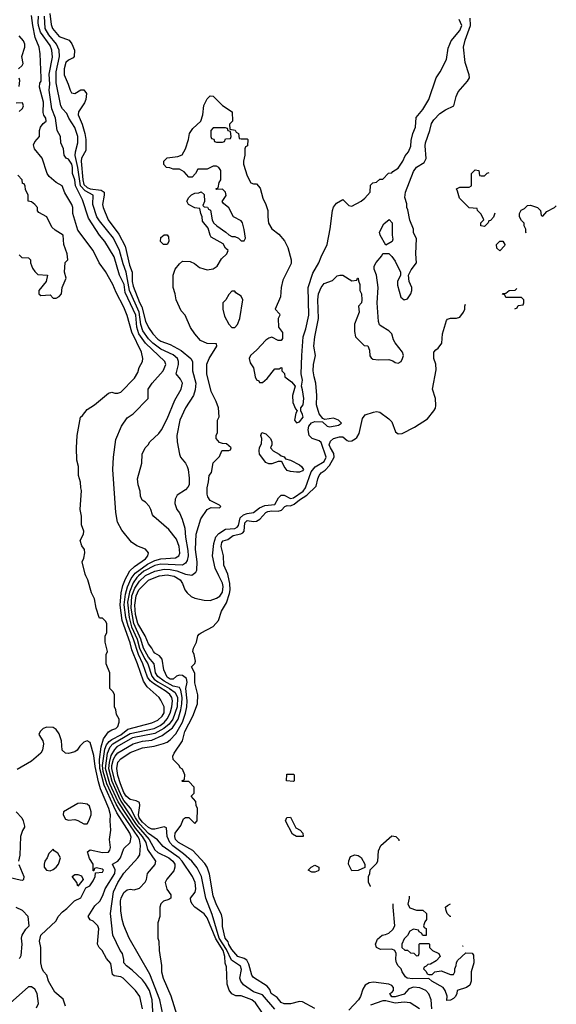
# Model space of a CAD drawing. Header units: inches. Extents: x 1793389 to 1900389, y 320802 to 470796.
# Tile 589 of 656: x 1890993 to 1894477, y 387220 to 393608. Entities that reach past the tile are written whole.
import ezdxf

# ---------------------------------------------------------------- set-up
doc = ezdxf.new("R2010")
doc.units = ezdxf.units.IN
doc.header["$MEASUREMENT"] = 0
doc.layers.add('B8398', color=7, linetype='Continuous')
doc.layers.add('B8399', color=7, linetype='Continuous')

msp = doc.modelspace()

# ---------------------------------------------------------------- linework, layer by layer
at = {"layer": 'B8398', "color": 2}
for points, elevation in [([(1891789.4, 387190), (1891772.7, 387270), (1891745.2, 387310), (1891665.2, 387390), (1891650, 387398.4), (1891605.1, 387405.1), (1891594.5, 387414.5), (1891584.5, 387484.5), (1891556.5, 387516.5), (1891529.2, 387570), (1891509, 387590), (1891499, 387610), (1891506, 387710), (1891501.2, 387730), (1891470, 387759), (1891450, 387768), (1891438, 387790), (1891481, 387859), (1891512.3, 387890), (1891532.9, 387927.1), (1891547.6, 387970), (1891611.5, 388068.5), (1891612.1, 388092.1), (1891596, 388130), (1891630.8, 388149.2), (1891648, 388170), (1891669.7, 388230.3), (1891709.6, 388270.4), (1891716.1, 388303.9), (1891707.8, 388330), (1891623.2, 388463.2), (1891603.3, 388503.3), (1891541.7, 388641.7), (1891512.3, 388750), (1891511.6, 388808.4), (1891520.7, 388890), (1891537, 388943), (1891570, 388987.3), (1891590, 389001), (1891618, 389010), (1891630, 389022), (1891638, 389050), (1891638, 389070), (1891620.4, 389100.4), (1891618, 389130), (1891608, 389150), (1891608, 389230), (1891598, 389250), (1891578, 389270), (1891578, 389370), (1891555.3, 389430), (1891555.3, 389490), (1891562, 389510), (1891548, 389570), (1891548, 389610), (1891558, 389630), (1891558, 389690), (1891550, 389706), (1891530, 389726), (1891510, 389726), (1891508, 389730), (1891489, 389790), (1891479, 389850), (1891459, 389890), (1891434.8, 389974.8), (1891422.8, 390000)], 218), ([(1891866.6, 387030), (1891853.7, 387250), (1891834.7, 387310), (1891810, 387354), (1891790, 387378.4), (1891722.3, 387442.3), (1891685.2, 387470), (1891670, 387489), (1891669.5, 387510.5), (1891659.6, 387550), (1891644.2, 387570), (1891597.6, 387670), (1891581.3, 387810), (1891601, 387950), (1891630, 388010.5), (1891669.7, 388070.3), (1891760.9, 388170), (1891771.8, 388190), (1891777.2, 388250), (1891769.8, 388290), (1891760.7, 388310), (1891641, 388481), (1891619.6, 388519.6), (1891559.2, 388650), (1891535.4, 388730), (1891531.3, 388770), (1891545.4, 388874.6), (1891556.7, 388903.3), (1891573.7, 388926.3), (1891590, 388938.9), (1891650, 388967.9), (1891695.3, 389004.7), (1891850, 389046.7), (1891890, 389064), (1891918.3, 389090), (1891930, 389112), (1891931.2, 389151.2), (1891910, 389193.2), (1891898, 389210), (1891819.7, 389279.7), (1891795.7, 389315.7), (1891757.2, 389430), (1891720.4, 389520.4), (1891710, 389565.2), (1891657.7, 389710), (1891644.8, 389810), (1891652.3, 389890), (1891662.2, 389937.8), (1891679.4, 389980.6), (1891690, 390000)], 214), ([(1891924.9, 387144.9), (1891903.5, 387250), (1891836.8, 387416.8), (1891702.9, 387650), (1891669.3, 387730.7), (1891658, 387770), (1891650, 387826), (1891648.2, 387891.8), (1891652.3, 387910), (1891670, 387946), (1891690, 387964), (1891710, 387967.3), (1891736.5, 387963.5), (1891770, 387974.8), (1891807.2, 388012.8), (1891815.1, 388030), (1891822.7, 388070), (1891871.7, 388128.3), (1891877, 388150), (1891824.4, 388224.4), (1891813, 388270), (1891791.2, 388310), (1891744.1, 388364.1), (1891633.1, 388533.1), (1891577.8, 388650), (1891549, 388750), (1891563.6, 388850), (1891581.1, 388890), (1891598.2, 388910), (1891710, 388977.1), (1891866, 389010), (1891905.1, 389030), (1891930.9, 389049.1), (1891950, 389071.8), (1891970.5, 389109.5), (1891981.6, 389150), (1891984.7, 389190), (1891979.7, 389210), (1891968, 389230), (1891944.2, 389250), (1891860.7, 389300.7), (1891839.8, 389319.8), (1891823.6, 389343.6), (1891792.1, 389430), (1891763.9, 389490), (1891732.7, 389590), (1891696.6, 389676.6), (1891681.7, 389730), (1891672.1, 389812.1), (1891679.4, 389880.6), (1891691.8, 389928.2), (1891716.7, 389983.3), (1891728.8, 390000)], 210), ([(1891764.3, 390000), (1891752.7, 389990), (1891730, 389954.6), (1891705.2, 389894.8), (1891693.6, 389830), (1891703.2, 389730), (1891719.7, 389670), (1891754.8, 389590), (1891771.1, 389530), (1891803, 389463), (1891823.7, 389430), (1891849.9, 389350), (1891866.2, 389330), (1891890, 389311.4), (1891965.3, 389270), (1892002.4, 389242.4), (1892018.3, 389210), (1892014.3, 389150), (1891986.2, 389070), (1891962.6, 389037.4), (1891929.7, 389010), (1891870, 388976.3), (1891725.1, 388950), (1891624.4, 388890), (1891607.6, 388872.4), (1891585.2, 388834.8), (1891573.1, 388790), (1891569.4, 388750), (1891590, 388668.4), (1891633.3, 388570), (1891650, 388538.2), (1891750, 388386.8), (1891833.3, 388290), (1891870, 388223.5), (1891890, 388204.7), (1891962, 388170), (1891987.3, 388150), (1891999.6, 388130), (1892000.7, 388110), (1891993.6, 388086.4), (1891947.5, 388032.5), (1891938, 388010), (1891947.8, 387967.8), (1891973.2, 387930), (1891974, 387910), (1891960.2, 387899.8), (1891926, 387890), (1891908.4, 387871.6), (1891902, 387850), (1891902, 387790), (1891889, 387750), (1891888.7, 387650), (1891895.3, 387630), (1891899, 387570), (1891912.9, 387472.9), (1891913.2, 387430), (1891923.7, 387390), (1891974.8, 387274.8), (1892013.2, 387150)], 206), ([(1892566, 387170), (1892524, 387230), (1892499, 387250), (1892430, 387275.1), (1892395.3, 387275.3), (1892370, 387288), (1892352.9, 387312.9), (1892339, 387350), (1892335.5, 387464.5), (1892327.9, 387487.9), (1892325, 387530), (1892313.4, 387570), (1892265.8, 387645.8), (1892210, 387780.7), (1892190, 387807.6), (1892129.4, 387850), (1892112.3, 387870), (1892104.5, 387890), (1892102.7, 387910), (1892132.7, 387947.3), (1892137.4, 387970), (1892132.4, 388010), (1892114.3, 388050), (1892047.2, 388150), (1892028.4, 388170), (1891924.1, 388244.1), (1891886.8, 388286.8), (1891830, 388327.5), (1891770, 388390.7), (1891744.3, 388430), (1891712.9, 388492.9), (1891670, 388542), (1891653.5, 388570), (1891609.9, 388670), (1891591.2, 388750), (1891591.3, 388770), (1891602, 388810), (1891611.7, 388830), (1891630, 388851.3), (1891730, 388910.2), (1891790, 388927.3), (1891850, 388935), (1891916.8, 388963.2), (1891985.1, 389014.9), (1892020.7, 389070), (1892039.4, 389130), (1892046.4, 389170), (1892047.1, 389210), (1892038.7, 389258.7), (1892030, 389276.2), (1891990, 389283.2), (1891930, 389315.7), (1891890, 389347.6), (1891875.3, 389370), (1891866, 389430), (1891830, 389472.4), (1891796.5, 389530), (1891778.4, 389590), (1891733.4, 389690), (1891715.6, 389790), (1891721, 389870), (1891739.8, 389920.2), (1891770, 389965.5), (1891807.6, 390000)], 202), ([(1892650, 387187.8), (1892570, 387281.1), (1892510, 387302.2), (1892446.7, 387346.7), (1892427.6, 387370), (1892421.6, 387390), (1892433.6, 387446.4), (1892427.2, 387467.2), (1892367, 387507), (1892335, 387575), (1892288.7, 387650), (1892243.4, 387803.4), (1892201.1, 387910), (1892173.7, 388050), (1892145.7, 388105.7), (1892109.6, 388150), (1892056.6, 388196.6), (1891987.9, 388247.9), (1891968.3, 388270), (1891951, 388310), (1891945.6, 388365.6), (1891930, 388372.3), (1891870, 388357.6), (1891850, 388357.4), (1891830, 388366.4), (1891790, 388401.2), (1891769.2, 388430), (1891763.2, 388450), (1891772.8, 388510), (1891769.6, 388529.6), (1891750, 388539.6), (1891710, 388548.3), (1891685.1, 388570), (1891670, 388594), (1891647.2, 388650), (1891630, 388704), (1891624.2, 388750), (1891630, 388790.4), (1891650, 388812.4), (1891710, 388853.1), (1891790, 388884.2), (1891865.6, 388894.4), (1891927.2, 388912.8), (1891950, 388921.6), (1891970, 388937.1), (1892005.7, 388974.3), (1892048.9, 389050), (1892069.8, 389110), (1892077.2, 389150), (1892079.8, 389190), (1892072.3, 389270), (1892080.7, 389310), (1892075, 389335), (1892050, 389354.5), (1892030, 389356.4), (1892011.3, 389348.7), (1891990, 389329.6), (1891970, 389328.7), (1891950, 389342.4), (1891929.6, 389390), (1891918.4, 389458.4), (1891901.5, 389481.5), (1891870, 389499.3), (1891862, 389510), (1891851.7, 389531.7), (1891830, 389559), (1891807.2, 389610), (1891759.4, 389690), (1891743.9, 389750), (1891741.4, 389810), (1891748.3, 389870), (1891767, 389910), (1891830, 389971.3), (1891898.9, 390000)], 198), ([(1891981.7, 390000), (1891996.8, 389996.8), (1892034.3, 389974.3), (1892050.3, 389950), (1892065.3, 389910), (1892079.5, 389890), (1892105.7, 389865.7), (1892130, 389854.3), (1892190, 389841.5), (1892230, 389839.6), (1892270, 389854.6), (1892291.5, 389868.5), (1892310, 389894.8), (1892314.7, 389930), (1892310, 389953.2), (1892286.6, 390000)], 198), ([(1892910, 387193.2), (1892830, 387236), (1892810, 387239.3), (1892750, 387224), (1892710, 387222.7), (1892690, 387233.2), (1892664.4, 387264.4), (1892626, 387290), (1892615.8, 387315.8), (1892598.7, 387338.7), (1892510, 387394), (1892500.9, 387410), (1892480.8, 387480.8), (1892466.9, 387506.9), (1892450, 387518.4), (1892409.5, 387530), (1892370, 387575.1), (1892350, 387609.4), (1892345.9, 387625.9), (1892326.3, 387650), (1892310, 387726), (1892309.6, 387770), (1892302.7, 387802.7), (1892270, 387865.2), (1892250, 387924), (1892225.7, 388065.7), (1892209.8, 388109.8), (1892194.2, 388134.2), (1892117.7, 388217.7), (1892023.6, 388270), (1892005.4, 388290), (1892000.5, 388310), (1892002.4, 388330), (1892039.1, 388380.9), (1892056.4, 388423.6), (1892070, 388432), (1892091.6, 388431.6), (1892130, 388394), (1892146, 388410), (1892148, 388490), (1892138, 388510), (1892136.4, 388536.4), (1892106, 388570), (1892126, 388590), (1892126, 388630), (1892090, 388666), (1892050, 388666), (1892046, 388670), (1892062, 388678), (1892066, 388710), (1892050, 388746), (1892035.3, 388755.3), (1892028, 388770), (1891988.7, 388808.7), (1891988, 388830), (1891996, 388850), (1892049.7, 388930), (1892064, 388990), (1892117.6, 389090), (1892147, 389170), (1892149.1, 389229.1), (1892130, 389306), (1892129.3, 389369.3), (1892108.7, 389410), (1892129.1, 389430.9), (1892134, 389446), (1892126, 389490), (1892116, 389510), (1892120.9, 389530), (1892140.9, 389570), (1892149.4, 389610.6), (1892158.6, 389621.4), (1892170, 389631), (1892250, 389671), (1892284, 389710), (1892304, 389770), (1892335.1, 389824.9), (1892355.6, 389884.4), (1892359.7, 389910), (1892358, 389950), (1892346.7, 390000)], 194), ([(1891290, 387209.2), (1891274.5, 387254.5), (1891220.1, 387300.1), (1891179.3, 387370), (1891168.7, 387410), (1891148.7, 387430), (1891138, 387450), (1891129.3, 387489.3), (1891129.5, 387589.5), (1891120.9, 387630), (1891129.4, 387670), (1891230, 387761), (1891242.7, 387790), (1891270, 387821), (1891299.1, 387840.9), (1891349.2, 387890.8), (1891390, 387911), (1891423.2, 387976.8), (1891448, 387990), (1891470, 388022), (1891482, 388050), (1891486, 388074), (1891530, 388078), (1891537.2, 388090), (1891530, 388097.2), (1891490, 388106), (1891478, 388102), (1891474, 388086), (1891470, 388086), (1891469, 388130), (1891447, 388167), (1891433.2, 388210), (1891450, 388222), (1891530, 388204.9), (1891570, 388207.7), (1891579.1, 388220.9), (1891582.5, 388237.5), (1891575.6, 388290), (1891583.7, 388350), (1891579.3, 388410), (1891581.6, 388450), (1891572.2, 388490), (1891518.4, 388618.4), (1891504.1, 388664.1), (1891483.6, 388763.6), (1891474.9, 388834.9), (1891450, 388918), (1891430, 388928.7), (1891410, 388922), (1891384, 388896), (1891366, 388870), (1891350, 388857.2), (1891310, 388846.6), (1891289.6, 388849.6), (1891269.2, 388870), (1891263.7, 388930), (1891250, 388975.3), (1891230, 389004), (1891210, 389016), (1891170, 389019.3), (1891144.7, 389010), (1891124.7, 388990), (1891118, 388970), (1891142.8, 388930), (1891146.8, 388910), (1891140.7, 388870), (1891130.4, 388849.6), (1891070, 388797.2), (1890976.8, 388743.2)], 222), ([(1890970.7, 388470), (1891006, 388430), (1891016, 388410), (1891023.6, 388376.4), (1891024.7, 388370), (1891010, 388348), (1890998, 388310), (1890993, 388187), (1890985.5, 388150)], 222), ([(1893270.9, 387985.1), (1893270, 387986), (1893258, 388010), (1893258, 388050), (1893266, 388070), (1893267.3, 388092.7), (1893310, 388134), (1893318, 388150), (1893323.1, 388216.9), (1893338, 388250), (1893410, 388314), (1893434, 388310), (1893454, 388290), (1893454, 388281.9)], 190), ([(1890988, 388128), (1891018.8, 388050), (1891018, 388030), (1891010, 388024), (1890994.8, 388025.2), (1890930, 388041.3)], 222), ([(1893522, 387921.3), (1893522, 387910), (1893512, 387870), (1893525.4, 387845.4), (1893570, 387832)], 190), ([(1890990, 387518), (1890996.5, 387523.5), (1891003.1, 387536.9), (1891009, 387610), (1891004, 387650), (1891008.7, 387670), (1891033.2, 387706.8), (1891055.3, 387730), (1891048, 387790), (1891010, 387828), (1890970, 387848)], 226), ([(1893570, 387832), (1893610, 387832), (1893634, 387810), (1893634, 387770), (1893623.6, 387756.4), (1893614, 387730), (1893618, 387718), (1893631.6, 387711.6), (1893632.7, 387667.3), (1893610, 387666), (1893602, 387682), (1893586, 387690), (1893582, 387702), (1893550, 387708), (1893525.4, 387694.6), (1893510, 387666), (1893490, 387646), (1893474, 387610), (1893474, 387590), (1893492.7, 387572.7), (1893511.6, 387571.6), (1893530, 387554), (1893552.7, 387552.7), (1893570, 387534), (1893582, 387538), (1893586, 387550), (1893586, 387610), (1893590, 387614), (1893650, 387614), (1893654, 387610), (1893654, 387590), (1893674, 387570), (1893714, 387550), (1893722, 387530), (1893696.9, 387503.1), (1893659.6, 387480.4), (1893642, 387478), (1893632.7, 387467.3), (1893618, 387462), (1893614, 387450), (1893632.7, 387432.7), (1893638, 387418), (1893650, 387414), (1893670, 387414), (1893688.4, 387431.6), (1893730, 387438), (1893790, 387414), (1893810, 387414), (1893818, 387430), (1893818, 387450), (1893827.3, 387472.7), (1893828, 387490), (1893836.4, 387503.6), (1893890, 387554), (1893931.6, 387551.6), (1893939.6, 387539.6), (1893942, 387490), (1893924.7, 387430), (1893924.7, 387370), (1893915.3, 387344.7), (1893894, 387330), (1893834, 387310), (1893832, 387290), (1893822, 387270), (1893810, 387258), (1893790, 387248), (1893766, 387246), (1893767.3, 387272.7), (1893755.3, 387310), (1893742, 387330), (1893668, 387370), (1893650, 387388), (1893545.8, 387385.8), (1893509.6, 387389.6), (1893498, 387398), (1893475.3, 387430), (1893468.7, 387450), (1893449.4, 387469.4), (1893439, 387490), (1893434, 387510), (1893438, 387550), (1893428.4, 387568.4), (1893410, 387578), (1893336.4, 387576.4), (1893308.7, 387590), (1893302, 387610), (1893316.4, 387643.6), (1893346, 387670), (1893367.3, 387672.7), (1893390, 387682), (1893414.6, 387705.4), (1893428, 387730), (1893418, 387850), (1893418, 387872.5)], 190), ([(1893791.5, 387789.8), (1893788, 387790), (1893769.1, 387809.1), (1893762, 387830), (1893758, 387850), (1893770, 387862), (1893790, 387872)], 190), ([(1893870, 387598), (1893868.5, 387598.4)], 190), ([(1893872.1, 387598.8), (1893870, 387598)], 190), ([(1893668.4, 387190), (1893664.2, 387250), (1893650, 387289.2), (1893630, 387309.4), (1893590, 387327.8), (1893550, 387330.9), (1893519.9, 387320.1), (1893490, 387286), (1893430, 387269.8), (1893410, 387269.8), (1893395.3, 387290), (1893410, 387296.3), (1893420.7, 387310), (1893420.5, 387330), (1893410, 387341.6), (1893390, 387351.2), (1893290, 387363.6), (1893261.1, 387358.9), (1893235.6, 387344.4), (1893220.6, 387319.4), (1893206, 387270), (1893193, 387250), (1893130, 387182)], 194), ([(1891102, 387198), (1891115.3, 387224.7), (1891105.2, 387290), (1891090, 387319), (1891070, 387333.2), (1891050, 387333.2), (1890930, 387228.7)], 226), ([(1893589, 387190), (1893528, 387230), (1893490, 387234.7), (1893430, 387228.2), (1893370, 387242.2), (1893350, 387242.4), (1893270, 387215.1)], 198)]:
    msp.add_lwpolyline(points, dxfattribs=dict(at, elevation=elevation))
for points, elevation in [([(1892770, 388666), (1892726, 388670), (1892727.3, 388712.7), (1892770, 388714), (1892774, 388710), (1892774, 388670)], 190), ([(1891390, 388526), (1891370, 388522.7), (1891278, 388470), (1891276, 388450), (1891290, 388422), (1891310, 388416), (1891350, 388419.1), (1891370, 388413.4), (1891410, 388390.7), (1891430, 388391), (1891442.7, 388410), (1891456, 388450), (1891457.2, 388470), (1891446.3, 388506.3), (1891430, 388519.3)], 226), ([(1892790, 388308), (1892763.1, 388323.1), (1892718, 388410), (1892727.3, 388432.7), (1892750, 388434), (1892784.7, 388364.7), (1892814, 388350), (1892831.6, 388331.6), (1892834, 388310), (1892830, 388308)], 190), ([(1891210, 388226), (1891181, 388199), (1891171, 388170), (1891156, 388150), (1891150.8, 388130), (1891151, 388110), (1891166, 388090), (1891190, 388086.8), (1891210, 388094.8), (1891230, 388111), (1891245.2, 388130), (1891257.2, 388170), (1891240.4, 388200.4), (1891216.4, 388216.4)], 226), ([(1893150, 388086), (1893128, 388130), (1893128.9, 388151.1), (1893141.2, 388178.8), (1893168.9, 388191.1), (1893190, 388184.7), (1893210, 388172), (1893234, 388130), (1893232.7, 388107.3), (1893190, 388088)], 190), ([(1892890, 388078), (1892866, 388090), (1892886, 388110), (1892910, 388122), (1892934, 388110), (1892934, 388090), (1892930, 388086), (1892910, 388078)], 190), ([(1891370, 387986), (1891362.7, 388010), (1891334, 388050), (1891350, 388062.8), (1891370, 388062.8), (1891394, 388054), (1891404.7, 388030)], 222)]:
    msp.add_lwpolyline(points, close=True, dxfattribs=dict(at, elevation=elevation))
at = {"layer": 'B8399', "color": 2}
for points, elevation in [([(1891422.8, 390000), (1891418, 390010), (1891399, 390090), (1891410, 390114), (1891416, 390150), (1891412.7, 390170), (1891395.5, 390195.5), (1891385.2, 390230), (1891406, 390270), (1891409, 390290), (1891394, 390330), (1891393.6, 390386.4), (1891386, 390430), (1891394, 390554), (1891388.7, 390570), (1891388.4, 390608.4), (1891375.3, 390650), (1891375.3, 390710), (1891364, 390750), (1891361.2, 390830), (1891365.2, 390910), (1891388, 391030), (1891400.4, 391039.6), (1891430, 391078), (1891478, 391110), (1891570, 391184.7), (1891590, 391191.3), (1891610, 391184.7), (1891630, 391184.7), (1891650, 391191.3), (1891738.6, 391281.4), (1891760.2, 391319.8), (1891769.3, 391350.7), (1891789.3, 391390.7), (1891792.7, 391410), (1891783.7, 391450), (1891720.6, 391580.6), (1891690, 391688.7), (1891670, 391742), (1891619.1, 391839.1), (1891598, 391890), (1891550, 391974), (1891509.2, 392030), (1891469.2, 392110), (1891370, 392242), (1891336.9, 392350), (1891337.6, 392390), (1891332, 392410), (1891284.8, 392484.8), (1891268.7, 392530), (1891230, 392552.7), (1891185.1, 392590), (1891171.8, 392610), (1891139.3, 392710), (1891088, 392770), (1891083.3, 392796.7), (1891090, 392814.8), (1891121.2, 392850), (1891120.9, 392890), (1891127, 392910), (1891145.1, 392934.9), (1891165.2, 392950), (1891162.7, 392970), (1891150, 392989), (1891145.6, 393005.6), (1891147.8, 393072.2), (1891120.5, 393170), (1891122.9, 393197.1), (1891132.3, 393210), (1891132.3, 393230), (1891126.3, 393386.3), (1891118.4, 393430), (1891093.4, 393493.4), (1891077.2, 393570), (1891070, 393635.1)], 218), ([(1891690, 390000), (1891707.7, 390032.3), (1891739, 390061), (1891809.2, 390110), (1891825.2, 390130), (1891829, 390150), (1891810, 390174), (1891753.6, 390193.6), (1891718, 390218), (1891656.5, 390296.5), (1891627.2, 390347.2), (1891616, 390410), (1891597, 390690), (1891602, 390770), (1891616.6, 390883.4), (1891652.7, 390970), (1891690, 391026), (1891730, 391051.3), (1891828, 391150), (1891826.6, 391210), (1891852.3, 391250), (1891924.5, 391330), (1891940.9, 391370), (1891934.5, 391390), (1891809.9, 391509.9), (1891767.1, 391570), (1891752.5, 391612.5), (1891746.8, 391690), (1891677.7, 391837.7), (1891671.4, 391890), (1891641.5, 391950), (1891606.3, 392070), (1891544.5, 392170), (1891511, 392211), (1891440.4, 392320.4), (1891400.1, 392440.1), (1891354.2, 392530), (1891350, 392568.7), (1891335.6, 392610), (1891336.4, 392650), (1891330.9, 392670), (1891310, 392702), (1891294, 392710), (1891281.2, 392730), (1891278, 392770), (1891259.3, 392810), (1891258, 392850), (1891237, 392890), (1891225.1, 392970), (1891200.5, 393030), (1891184, 393150), (1891187.7, 393190), (1891184.9, 393255.1), (1891205.3, 393365.3), (1891202.2, 393410), (1891190, 393440.7), (1891127.2, 393527.2), (1891114.4, 393570), (1891111.8, 393590), (1891115.8, 393630)], 214), ([(1891728.8, 390000), (1891741.9, 390018.1), (1891823.6, 390076.4), (1891870, 390099.3), (1891910, 390109.3), (1892004.2, 390115.8), (1892025.1, 390130), (1892032.2, 390147.7), (1892027.8, 390190), (1892010, 390237.2), (1891960.2, 390300.2), (1891864.1, 390384.1), (1891855.5, 390395.5), (1891845.2, 390430), (1891832.5, 390452.5), (1891810, 390479), (1891788.7, 390490), (1891776.4, 390516.4), (1891775.3, 390550), (1891762, 390590), (1891758, 390630), (1891786, 390730), (1891788, 390790), (1891808, 390830), (1891828, 390850), (1891838, 390870), (1891896.5, 390923.5), (1891912.9, 390947.1), (1891950, 391018), (1892001, 391139), (1892040.9, 391210), (1892049.3, 391250), (1892035.9, 391275.9), (1892009.3, 391310), (1892023.5, 391370), (1892024.2, 391390), (1892018.4, 391410), (1891990, 391433), (1891910, 391471), (1891857.7, 391510), (1891830, 391537.7), (1891792.9, 391590), (1891780.2, 391630), (1891768.6, 391710), (1891705.4, 391850), (1891685.1, 391970), (1891663.7, 392023.7), (1891640.4, 392110), (1891601.7, 392190), (1891510, 392302.4), (1891493.7, 392330), (1891468.4, 392410), (1891469.5, 392470), (1891417.3, 392497.3), (1891387.8, 392530), (1891370.5, 392650), (1891352.9, 392727.1), (1891354.7, 392750), (1891370.9, 392809.1), (1891369.7, 392850), (1891350, 392909.2), (1891312.3, 392970), (1891299.3, 392999.3), (1891270, 393029), (1891260.7, 393050), (1891230, 393198), (1891228.6, 393268.6), (1891251, 393370), (1891248.7, 393410), (1891232.4, 393450), (1891182, 393510), (1891158.2, 393550), (1891154.2, 393630)], 210), ([(1891188.9, 393648.9), (1891197.5, 393577.5), (1891205.4, 393550), (1891250, 393498.7), (1891314, 393474), (1891330.9, 393450.9), (1891349.7, 393410), (1891347.3, 393370), (1891340.1, 393359.9), (1891310, 393345.5), (1891292.3, 393330), (1891281.3, 393290), (1891280.5, 393250), (1891307.6, 393190), (1891319.5, 393150), (1891330, 393133.2), (1891350, 393129.6), (1891390, 393153.6), (1891410, 393153.6), (1891427.6, 393130), (1891421.7, 393090), (1891412.5, 393067.5), (1891374, 393010), (1891372.8, 392990), (1891397.4, 392930), (1891415.4, 392870), (1891422.2, 392830), (1891421.7, 392758.3), (1891394.7, 392710), (1891391.1, 392690), (1891402.8, 392570), (1891410, 392538.9), (1891430, 392518.4), (1891450, 392511.3), (1891521.7, 392501.7), (1891540.7, 392490), (1891541.6, 392470), (1891529.7, 392410), (1891534, 392390), (1891567.8, 392310), (1891636.2, 392216.2), (1891677.6, 392137.6), (1891705.6, 392014.4), (1891723.5, 391970), (1891723.7, 391910), (1891730, 391879.3), (1891770, 391772.3), (1891784.9, 391744.9), (1891810, 391652.7), (1891829.7, 391610), (1891856.9, 391570), (1891890, 391535.1), (1891910, 391522.6), (1891970, 391500.5), (1892041.8, 391461.8), (1892103.7, 391410), (1892115.1, 391390), (1892115.6, 391330), (1892136.9, 391250), (1892133.1, 391206.9), (1892122, 391170), (1892070, 391090.8), (1892032, 391010), (1892012, 390910), (1892014.5, 390870), (1892029.3, 390790), (1892037.2, 390770), (1892069.2, 390730), (1892079.3, 390710), (1892086.6, 390690), (1892094.2, 390634.2), (1892092.3, 390590), (1892084.8, 390575.2), (1892070, 390558.8), (1892016, 390524), (1892003.2, 390496.8), (1891999, 390470), (1892013.2, 390430), (1892029.6, 390409.6), (1892047.9, 390367.9), (1892064.7, 390310), (1892069.7, 390250), (1892084.4, 390164.4), (1892086, 390130), (1892080.1, 390099.9), (1892070, 390081.6), (1892050, 390070.3), (1891910, 390076.6), (1891870, 390067.6), (1891799.2, 390030), (1891764.3, 390000)], 206), ([(1891807.6, 390000), (1891810, 390002.2), (1891870, 390031.1), (1891930, 390042.6), (1891970, 390040.7), (1892013.2, 390033.2), (1892070, 390011.8), (1892110, 390004), (1892137, 390023), (1892143.2, 390036.8), (1892145.6, 390090), (1892135.1, 390170), (1892139.5, 390270), (1892169, 390370), (1892210, 390431.3), (1892236.4, 390443.6), (1892290, 390442), (1892298, 390450), (1892290, 390458), (1892230, 390488), (1892213.6, 390513.6), (1892209, 390530), (1892209, 390570), (1892219, 390610), (1892222, 390650), (1892238, 390670), (1892250, 390734), (1892290, 390774), (1892306, 390810), (1892310, 390814), (1892350, 390814), (1892362, 390818), (1892366, 390830), (1892336.4, 390856.4), (1892310, 390858), (1892290, 390866), (1892268.7, 390890), (1892268, 390910), (1892278, 390930), (1892278, 391010), (1892288.4, 391031.6), (1892284, 391090), (1892269.2, 391130), (1892235.9, 391195.9), (1892207, 391310), (1892207.7, 391372.3), (1892222.9, 391410), (1892272.7, 391490), (1892270, 391506), (1892210, 391507.3), (1892166.6, 391526.6), (1892129.1, 391569.1), (1892102, 391610), (1892068, 391690), (1892040.2, 391720.2), (1892009, 391790), (1892002, 391830), (1891988.7, 391870), (1891989, 391950), (1892002, 391990), (1892030, 392024.7), (1892050, 392041), (1892099.8, 392039.8), (1892127.1, 392027.1), (1892160.7, 392000.7), (1892188.7, 391991.3), (1892210, 391986), (1892250, 391991), (1892275.3, 392010), (1892303.1, 392056.9), (1892338, 392090), (1892346, 392110), (1892330, 392126), (1892314.6, 392154.6), (1892236.4, 392196.4), (1892228.7, 392210), (1892216.4, 392256.4), (1892180.4, 392300.4), (1892178, 392330), (1892168, 392350), (1892162, 392382), (1892130, 392388), (1892088, 392410), (1892078, 392430), (1892090, 392454), (1892108.4, 392471.6), (1892130, 392482), (1892155.3, 392484.7), (1892170, 392492), (1892190, 392474), (1892192, 392428), (1892182, 392402), (1892190, 392394), (1892212.7, 392392.7), (1892218, 392378), (1892232.7, 392372.7), (1892242, 392310), (1892252, 392290), (1892272, 392270), (1892332, 392230), (1892350, 392212), (1892370, 392202), (1892390, 392202), (1892414, 392190), (1892430, 392174), (1892450, 392174), (1892458, 392190), (1892450, 392246), (1892439, 392290), (1892430, 392302), (1892382, 392330), (1892350, 392388), (1892316.4, 392416.4), (1892308.4, 392428.4), (1892332.3, 392467.7), (1892328.7, 392490), (1892310, 392508.7), (1892270, 392506), (1892266, 392510), (1892282, 392518), (1892288.4, 392551.6), (1892298, 392570), (1892298, 392630), (1892286, 392650), (1892270, 392658), (1892250, 392658), (1892210, 392638), (1892150, 392638), (1892134, 392610), (1892112.7, 392587.3), (1892090, 392586), (1892060.4, 392620.4), (1892030, 392638), (1891990, 392638), (1891967.3, 392647.3), (1891946, 392650), (1891928.4, 392668.4), (1891928, 392690), (1891950, 392712), (1892020.4, 392719.6), (1892048.4, 392731.6), (1892069, 392771), (1892088.7, 392830), (1892095.3, 392870), (1892118, 392902), (1892168.7, 392950), (1892182, 392990), (1892188.9, 393051.1), (1892210, 393094), (1892230, 393114), (1892250, 393112), (1892310, 393052), (1892372, 393010), (1892374, 392950), (1892354, 392930), (1892358, 392898), (1892392, 392892), (1892398, 392878), (1892414, 392870), (1892418, 392838), (1892430, 392834), (1892470, 392834), (1892474, 392830), (1892471.3, 392790), (1892458, 392782), (1892454, 392770), (1892454, 392730), (1892446, 392690), (1892446, 392670), (1892470, 392594), (1892494, 392550), (1892510, 392542), (1892530, 392542), (1892554.8, 392514.8), (1892570.8, 392450), (1892591.3, 392410), (1892604.7, 392370), (1892602.8, 392330), (1892608.3, 392288.3), (1892630, 392251), (1892675.9, 392215.9), (1892713, 392173), (1892734.8, 392130), (1892756, 392050), (1892754.4, 392025.6), (1892701.4, 391918.6), (1892691.1, 391871.1), (1892686.8, 391810), (1892652, 391730), (1892679.6, 391699.6), (1892682, 391690), (1892672, 391670), (1892672.7, 391612.7), (1892699.6, 391579.6), (1892699.6, 391540.4), (1892690, 391526), (1892670, 391526), (1892630, 391548), (1892610, 391542), (1892590, 391528.7), (1892533, 391467), (1892491, 391430), (1892482.8, 391410), (1892490, 391382), (1892511, 391350), (1892521, 391290), (1892530, 391272), (1892544.7, 391264.7), (1892550, 391254), (1892570, 391254), (1892600.4, 391279.6), (1892650, 391342), (1892678, 391342), (1892690, 391352), (1892694, 391350), (1892694, 391330), (1892711.6, 391311.6), (1892714, 391290), (1892758, 391258), (1892782, 391230), (1892764.7, 391170), (1892765.4, 391125.4), (1892783.6, 391083.6), (1892794, 391070), (1892784.7, 391055.3), (1892778, 391010), (1892790, 390992), (1892810, 390998), (1892832.7, 391030), (1892830, 391046), (1892818, 391070), (1892818, 391090), (1892832.7, 391110), (1892837.2, 391150), (1892830, 391206), (1892822, 391230), (1892828.7, 391270), (1892821.2, 391310), (1892823.7, 391430), (1892832.3, 391550), (1892850, 391602), (1892869.2, 391690), (1892866, 391870), (1892896.2, 391963.8), (1892936, 392030), (1892949.5, 392070.5), (1892988.9, 392148.9), (1893008.9, 392251.1), (1893022.7, 392370), (1893030, 392392), (1893050, 392418), (1893090, 392442), (1893130, 392402), (1893150, 392398), (1893209, 392430), (1893234, 392450), (1893268, 392490), (1893270, 392534), (1893286, 392550), (1893310, 392554), (1893330, 392574), (1893350, 392574), (1893388, 392612), (1893410, 392614), (1893416.4, 392623.6), (1893450, 392644.7), (1893481.2, 392690), (1893496, 392724), (1893517.2, 392750), (1893531.8, 392788.2), (1893534.8, 392825.2), (1893546, 392870), (1893562.7, 392910), (1893567.2, 392972.8), (1893610, 393026), (1893649.5, 393090), (1893697.6, 393230), (1893723.6, 393270), (1893763.5, 393350), (1893775.8, 393424.2), (1893785.1, 393450), (1893794.5, 393470), (1893850, 393538.8), (1893862.7, 393570), (1893845.1, 393610)], 202), ([(1892286.6, 390000), (1892261.6, 390050), (1892244.5, 390130), (1892253.3, 390210), (1892266.9, 390253.1), (1892285.6, 390274.4), (1892330, 390303.1), (1892390, 390306.7), (1892405, 390315), (1892412.6, 390327.4), (1892424.6, 390375.4), (1892445.1, 390394.9), (1892470, 390404.2), (1892510, 390410.3), (1892550, 390440.4), (1892584.6, 390455.4), (1892650, 390463.1), (1892673.4, 390506.6), (1892690, 390523), (1892710, 390523.1), (1892750, 390502), (1892770, 390506), (1892833.7, 390550), (1892847.8, 390570), (1892885.1, 390674.9), (1892912.1, 390707.9), (1892970, 390742), (1892982.6, 390770), (1892950, 390864.5), (1892936.1, 390876.1), (1892891, 390891), (1892871.2, 390911.2), (1892866.2, 390946.2), (1892871.1, 390970), (1892888.1, 390991.9), (1892910, 391000.3), (1892958, 390998), (1892990, 390970.8), (1893006.2, 390966.2), (1893062.5, 390977.5), (1893081.2, 390990), (1893062, 391010), (1893030, 391022), (1892974.8, 391014.8), (1892960.5, 391020.5), (1892938, 391050), (1892920.9, 391110), (1892922.7, 391170), (1892916, 391250), (1892904.2, 391290), (1892898.7, 391330), (1892899.6, 391370), (1892912.3, 391430), (1892903.5, 391490), (1892908.2, 391550), (1892933.3, 391670), (1892928.3, 391790), (1892931.8, 391830), (1892950, 391871), (1892970, 391896), (1893023.1, 391916.9), (1893054.6, 391945.4), (1893071.6, 391951.6), (1893091.6, 391951.6), (1893150, 391914), (1893182, 391918), (1893186, 391930), (1893191.3, 391931.3), (1893192.7, 391912.7), (1893202, 391890), (1893202, 391850), (1893211.3, 391830), (1893214, 391790), (1893212, 391770), (1893192, 391750), (1893196, 391710), (1893166.4, 391633.6), (1893166, 391586), (1893174, 391550), (1893230, 391494), (1893252.7, 391492.7), (1893263.6, 391463.6), (1893267.1, 391427.1), (1893274, 391414), (1893286.2, 391406.2), (1893322, 391402), (1893390, 391404.2), (1893415.4, 391395.4), (1893430, 391383.8), (1893450, 391379.3), (1893469.2, 391390), (1893478.4, 391410), (1893485.2, 391430), (1893479, 391450), (1893430, 391512.3), (1893420.5, 391530), (1893409.5, 391570), (1893390, 391589.5), (1893339, 391619), (1893328.9, 391628.9), (1893322, 391650), (1893313.2, 391770), (1893319.5, 391870), (1893309.5, 391949.5), (1893295.3, 391990), (1893295.3, 392010), (1893306.3, 392033.7), (1893343.1, 392076.9), (1893350, 392092), (1893390, 392092), (1893410, 392072), (1893430, 392042), (1893464.7, 391970), (1893464.7, 391950), (1893444.9, 391910), (1893446.2, 391886.2), (1893467.1, 391807.1), (1893490, 391791.3), (1893510, 391798), (1893533.2, 391830), (1893539, 391850), (1893539, 391870), (1893521.2, 391910), (1893518, 391950), (1893534.6, 391985.4), (1893569, 392030), (1893565.2, 392090), (1893568.4, 392188.4), (1893550, 392226), (1893548.7, 392250), (1893526.3, 392306.3), (1893513.6, 392373.6), (1893506, 392390), (1893506, 392414), (1893493.6, 392453.6), (1893497.2, 392490), (1893550, 392622), (1893570, 392651), (1893618, 392682), (1893632.9, 392707.1), (1893625.1, 392790), (1893627.3, 392810), (1893656, 392890), (1893665.6, 392934.4), (1893681.3, 392958.7), (1893721.7, 392998.3), (1893757.2, 393022.8), (1893810.9, 393049.1), (1893827, 393110), (1893839.7, 393140.2), (1893901.3, 393210), (1893912.2, 393230), (1893911.1, 393250), (1893885.1, 393330), (1893874.7, 393430), (1893884.5, 393475.5), (1893919.3, 393570), (1893918.5, 393618.5)], 198), ([(1890984, 393290), (1891009, 393310), (1891015.5, 393324.5), (1891006, 393370), (1891025.1, 393430), (1891026.6, 393450), (1891017, 393470), (1890990, 393504)], 222), ([(1890990, 393174), (1890992.9, 393212.9), (1890988.9, 393228.9)], 222), ([(1890990, 393012), (1891010, 393032), (1891017.2, 393050), (1891010, 393068), (1890970, 393066)], 222), ([(1890990, 392082), (1891006, 392066), (1891050, 392062), (1891056.9, 392056.9), (1891062, 392050), (1891062, 392030), (1891076.9, 391996.9), (1891090, 391974), (1891110, 391954), (1891174, 391950), (1891164.7, 391910), (1891118, 391850), (1891118, 391830), (1891130, 391818), (1891190, 391822), (1891210, 391802), (1891230, 391801), (1891250, 391811.3), (1891264, 391830), (1891269, 391870), (1891294, 391930), (1891284, 391970), (1891288, 392032), (1891306, 392050), (1891302, 392090), (1891279, 392150), (1891274, 392210), (1891222.7, 392242.7), (1891202, 392262), (1891170, 392328), (1891118, 392358), (1891108.4, 392368.4), (1891108, 392390), (1891090, 392408), (1891070, 392426), (1891048, 392430), (1891048, 392470), (1891030, 392506), (1891028, 392528), (1891022, 392542), (1891010, 392546), (1891008, 392570), (1890980.2, 392600.2)], 222), ([(1894077.4, 392353.4), (1894070, 392326), (1894050, 392306), (1894038, 392302), (1894034, 392290), (1894010, 392266), (1893986, 392270), (1893986, 392290), (1894006, 392310), (1893990, 392346), (1893966, 392370), (1893962, 392382), (1893910, 392388), (1893870, 392428), (1893848.7, 392450), (1893836.4, 392496.4), (1893828, 392510), (1893850, 392522), (1893910, 392522), (1893926, 392530), (1893926, 392610), (1893950, 392634), (1893974, 392630), (1893978, 392598), (1893990, 392594)], 194), ([(1893990, 392594), (1894010, 392594), (1894028.4, 392611.6), (1894041.5, 392616.9)], 194), ([(1894281.6, 392222.8), (1894278, 392230), (1894278, 392250), (1894268, 392270), (1894267.3, 392287.3), (1894250, 392306), (1894238, 392330), (1894238, 392350), (1894248.7, 392371.3), (1894270, 392382), (1894290, 392402), (1894310, 392404.7), (1894354, 392390), (1894374, 392370), (1894378, 392338), (1894390, 392334), (1894416.4, 392363.6), (1894466, 392390), (1894477, 392400.1)], 194), ([(1894207.3, 391731.3), (1894207.3, 391732.7), (1894222, 391738), (1894230, 391754), (1894262, 391758), (1894266, 391770), (1894266, 391790), (1894250, 391806), (1894150, 391806), (1894142, 391822), (1894128, 391828), (1894130, 391832), (1894150, 391834), (1894170, 391852), (1894210, 391854), (1894221, 391864.5)], 194), ([(1892346.7, 390000), (1892344.4, 390010), (1892318, 390070), (1892316.3, 390130), (1892300.5, 390190), (1892304.2, 390215.8), (1892313.1, 390226.9), (1892343.3, 390236.7), (1892378, 390262), (1892428.4, 390271.6), (1892440.5, 390279.5), (1892449.7, 390290.3), (1892455.1, 390344.9), (1892470, 390358.7), (1892510, 390351.6), (1892530, 390354.9), (1892552.2, 390367.8), (1892591.5, 390410), (1892603.2, 390416.8), (1892630, 390421.1), (1892670, 390419.1), (1892693.5, 390426.5), (1892714, 390450), (1892730, 390457.1), (1892750, 390454.9), (1892775.3, 390464.7), (1892810, 390493), (1892857.3, 390522.7), (1892917.7, 390582.3), (1892928.3, 390630), (1892937.6, 390650), (1892950, 390667.7), (1892975.2, 390684.8), (1893004.8, 390715.2), (1893035.1, 390770), (1893033.4, 390793.4), (1893009.7, 390830), (1893003, 390850), (1893010, 390873.4), (1893030, 390890.5), (1893070, 390901), (1893090, 390901), (1893118, 390878), (1893130, 390874), (1893150, 390875.5), (1893171.4, 390888.6), (1893182.3, 390897.7), (1893197.1, 390922.9), (1893219.3, 391020.7), (1893236.5, 391043.5), (1893290, 391062.8), (1893310, 391066), (1893330, 391061), (1893390, 391018), (1893410, 390998), (1893433.7, 390933.7), (1893450, 390920.7), (1893475.9, 390924.1), (1893556.2, 390963.8), (1893640.5, 391019.5), (1893681.2, 391070), (1893692, 391088), (1893694.8, 391105.2), (1893691.5, 391151.5), (1893674, 391210), (1893696.6, 391336.6), (1893694, 391374), (1893682, 391410), (1893682, 391450), (1893693.6, 391466.4), (1893710, 391478), (1893732.7, 391510), (1893738, 391570), (1893763.2, 391656.8), (1893770, 391664.7), (1893789.1, 391670.9), (1893828.9, 391671.1), (1893850, 391678), (1893875.3, 391710), (1893882, 391730), (1893882, 391750), (1893887.2, 391762)], 194), ([(1891898.9, 390000), (1891899.7, 390000.3), (1891950, 390006.7), (1891981.7, 390000)], 198)]:
    msp.add_lwpolyline(points, dxfattribs=dict(at, elevation=elevation))
for points, elevation in [([(1892330, 392906), (1892250, 392906), (1892234, 392890), (1892234, 392850), (1892238, 392838), (1892252.7, 392832.7), (1892258, 392818), (1892270, 392814), (1892310, 392814), (1892322, 392818), (1892330, 392834), (1892362, 392838), (1892366, 392850), (1892362, 392882), (1892347.3, 392887.3), (1892342, 392902)], 202), ([(1893370, 392146), (1893334, 392210), (1893329.2, 392230), (1893356.4, 392283.6), (1893392, 392312), (1893412, 392290), (1893411.1, 392211.1), (1893415.3, 392184.7), (1893410.7, 392169.3)], 198), ([(1891950, 392148.7), (1891926, 392150), (1891908, 392170), (1891910, 392194), (1891930, 392212), (1891950, 392212), (1891959.6, 392199.6), (1891962, 392170)], 202), ([(1894110, 392108), (1894090, 392126), (1894088.7, 392150), (1894110, 392172), (1894130, 392172), (1894142, 392150), (1894139.6, 392140.4)], 194), ([(1892390, 391846), (1892370, 391846), (1892350, 391826), (1892332, 391790), (1892312, 391770), (1892311, 391730), (1892323.5, 391683.5), (1892350, 391632), (1892370, 391612), (1892390, 391612), (1892408, 391630), (1892421.2, 391670), (1892442, 391790), (1892430, 391815.3), (1892395.3, 391835.3)], 202), ([(1892790, 390672.7), (1892750, 390676), (1892730, 390682.7), (1892710, 390708.7), (1892698, 390738), (1892690, 390742), (1892670, 390741.2), (1892630, 390725.6), (1892610, 390725.6), (1892590, 390736), (1892549.6, 390789.6), (1892546.6, 390810), (1892550, 390832), (1892563.1, 390856.9), (1892564, 390890), (1892558, 390910), (1892566, 390930), (1892590, 390922), (1892621, 390890), (1892630.7, 390869.3), (1892630.8, 390849.2), (1892622, 390830), (1892638, 390810), (1892678, 390790), (1892690, 390778), (1892710, 390771), (1892719.6, 390759.6), (1892750, 390750.8), (1892810, 390719.1), (1892822.8, 390710), (1892836, 390690), (1892830, 390682), (1892810, 390673.2)], 198)]:
    msp.add_lwpolyline(points, close=True, dxfattribs=dict(at, elevation=elevation))

doc.saveas('drawing.dxf')
